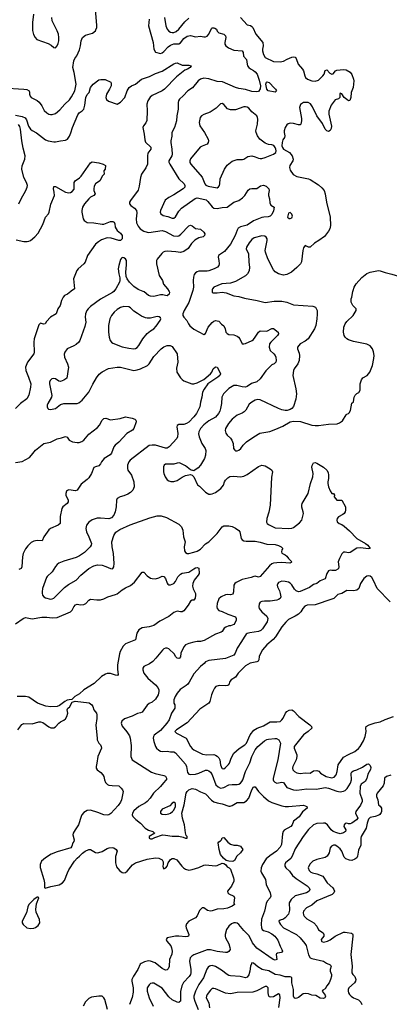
# Model space of a CAD drawing. Header units: inches. Extents: x 1934316 to 2140091, y 524953 to 667329.
# Tile 365 of 384: x 2092660 to 2097099, y 601431 to 613265. Entities that reach past the tile are written whole.
import ezdxf

# ---------------------------------------------------------------- set-up
doc = ezdxf.new("R2010")
doc.units = ezdxf.units.IN
doc.header["$MEASUREMENT"] = 0
doc.layers.add('C0690', color=7, linetype='Continuous')
doc.layers.add('C0691', color=7, linetype='Continuous')

msp = doc.modelspace()

# ---------------------------------------------------------------- linework, layer by layer
at = {"layer": 'C0690', "color": 5}
for points, elevation in [([(2093272, 610000), (2093234, 609966), (2093198, 609950), (2093181, 609930), (2093163, 609890), (2093144, 609830), (2093117, 609790), (2093096, 609730), (2093029, 609691), (2092982, 609638), (2092965, 609610), (2092944, 609604), (2092910, 609616), (2092890, 609599), (2092834, 609430), (2092829, 609389), (2092835, 609270), (2092830, 609250), (2092753, 609150), (2092728, 609090), (2092732, 609050), (2092766, 608970), (2092792, 608890), (2092790, 608850), (2092769, 608751), (2092744, 608710), (2092668, 608652), (2092610, 608591)], 220), ([(2093789, 610000), (2093774, 609986), (2093630, 609907), (2093510, 609819), (2093480, 609790), (2093465, 609770), (2093448, 609730), (2093446, 609690), (2093452, 609630), (2093443, 609577), (2093381, 609410), (2093369, 609390), (2093339, 609361), (2093310, 609344), (2093230, 609310), (2093200, 609270), (2093195, 609245), (2093198, 609210), (2093234, 609130), (2093246, 609090), (2093225, 608955), (2093188, 608932), (2093150, 608918), (2093130, 608921), (2093090, 608950), (2093070, 608954), (2093047, 608950), (2093025, 608930), (2093017, 608910), (2093016, 608890), (2093046, 608750), (2093041, 608730), (2092997, 608650), (2092991, 608630), (2092991, 608610), (2092998, 608590), (2093005, 608585), (2093030, 608581), (2093050, 608583), (2093090, 608591), (2093150, 608638), (2093189, 608651), (2093350, 608651), (2093370, 608659), (2093410, 608691), (2093490, 608788), (2093537, 608883), (2093581, 608959), (2093615, 609005), (2093649, 609031), (2093728, 609072), (2093830, 609089), (2093870, 609087), (2094030, 609050), (2094070, 609057), (2094110, 609069), (2094193, 609107), (2094216, 609130), (2094270, 609218), (2094358, 609310), (2094390, 609334), (2094430, 609348), (2094468, 609348), (2094490, 609336), (2094551, 609250), (2094559, 609150), (2094543, 609077), (2094548, 609030), (2094590, 608962), (2094610, 608940), (2094630, 608926), (2094729, 608889), (2094752, 608888), (2094790, 608902), (2094870, 608940), (2094953, 609007), (2094968, 609030), (2094983, 609070), (2095010, 609093), (2095030, 609090), (2095065, 609030), (2095072, 609010), (2095062, 608990), (2095041, 608970), (2094921, 608890), (2094874, 608826), (2094857, 608790), (2094849, 608730), (2094832, 608670), (2094822, 608610), (2094782, 608530), (2094753, 608490), (2094690, 608428), (2094662, 608410), (2094630, 608399), (2094570, 608400), (2094553, 608387), (2094548, 608370), (2094559, 608290), (2094556, 608250), (2094547, 608230), (2094456, 608130), (2094430, 608117), (2094410, 608117), (2094290, 608150), (2094250, 608153), (2094214, 608146), (2093988, 607970), (2093970, 607950), (2093954, 607910), (2093954, 607870), (2093960, 607850), (2094001, 607790), (2094030, 607710), (2094033, 607650), (2094017, 607610), (2093990, 607583), (2093958, 607562), (2093910, 607542), (2093865, 607530), (2093831, 607509), (2093821, 607490), (2093817, 607410), (2093807, 607350), (2093790, 607309), (2093761, 607279), (2093730, 607265), (2093630, 607275), (2093590, 607275), (2093530, 607255), (2093490, 607226), (2093462, 607190), (2093452, 607150), (2093460, 607110), (2093490, 607050), (2093520, 606970), (2093516, 606950), (2093504, 606930), (2093438, 606862), (2093379, 606821), (2093337, 606803), (2093190, 606756), (2093130, 606732), (2093110, 606716), (2093090, 606693), (2093050, 606630), (2092989, 606571), (2092981, 606559), (2092935, 606430), (2092928, 606390), (2092930, 606374), (2092935, 606350), (2092950, 606330), (2092970, 606317), (2093030, 606302), (2093050, 606303), (2093070, 606311), (2093199, 606441), (2093245, 606475), (2093339, 606530), (2093393, 606590), (2093490, 606670), (2093550, 606703), (2093593, 606713), (2093650, 606708), (2093695, 606695), (2093750, 606667), (2093770, 606663), (2093779, 606670), (2093789, 606690), (2093795, 606730), (2093788, 606850), (2093770, 606930), (2093766, 606990), (2093790, 607065), (2093815, 607105), (2093862, 607138), (2093985, 607195), (2094224, 607276), (2094310, 607300), (2094360, 607300), (2094423, 607283), (2094570, 607203), (2094603, 607170), (2094621, 607130), (2094626, 607050), (2094646, 606990), (2094636, 606930), (2094640, 606880), (2094650, 606861), (2094670, 606850), (2094690, 606850), (2094750, 606865), (2094790, 606878), (2094830, 606900), (2094890, 606966), (2094932, 606990), (2094953, 607010), (2095031, 607090), (2095090, 607170), (2095110, 607182), (2095170, 607183), (2095212, 607172), (2095253, 607153), (2095290, 607124), (2095302, 607110), (2095319, 607030), (2095333, 607013), (2095350, 607003), (2095378, 606998), (2095490, 606996), (2095550, 606984), (2095630, 606962), (2095730, 606956), (2095770, 606945), (2095800, 606930), (2095821, 606910), (2095807, 606893), (2095803, 606870), (2095810, 606855), (2095850, 606834), (2095870, 606817), (2095888, 606788), (2095927, 606750), (2095919, 606741), (2095905, 606735), (2095810, 606740), (2095750, 606737), (2095710, 606733), (2095690, 606726), (2095659, 606701), (2095550, 606572), (2095530, 606565), (2095490, 606577), (2095474, 606574), (2095441, 606559), (2095330, 606536), (2095260, 606500), (2095243, 606490), (2095230, 606470), (2095229, 606390), (2095218, 606362), (2095190, 606354), (2095150, 606357), (2095130, 606353), (2095081, 606330), (2095050, 606303), (2095030, 606250), (2095028, 606210), (2095032, 606190), (2095050, 606166), (2095090, 606153), (2095159, 606119), (2095251, 606090), (2095259, 606070), (2095258, 606050), (2095242, 606010), (2095230, 605997), (2095190, 605980), (2095170, 605979), (2095135, 605965), (2095116, 605950), (2095090, 605910), (2095078, 605902), (2095010, 605880), (2094877, 605803), (2094831, 605791), (2094790, 605791), (2094750, 605785), (2094692, 605768), (2094650, 605750), (2094632, 605728), (2094595, 605650), (2094590, 605608), (2094578, 605590), (2094570, 605587), (2094550, 605593), (2094533, 605610), (2094520, 605640), (2094450, 605702), (2094430, 605711), (2094409, 605711), (2094390, 605702), (2094373, 605687), (2094296, 605590), (2094258, 605550), (2094217, 605523), (2094150, 605490), (2094139, 605470), (2094137, 605450), (2094150, 605410), (2094197, 605350), (2094291, 605271), (2094317, 605237), (2094329, 605210), (2094331, 605191), (2094322, 605150), (2094290, 605098), (2094250, 605063), (2094215, 605045), (2094192, 605028), (2094130, 604944), (2094110, 604933), (2094073, 604927), (2094010, 604895), (2093918, 604862), (2093886, 604834), (2093877, 604810), (2093890, 604775), (2093946, 604706), (2093977, 604656), (2093987, 604630), (2093997, 604543), (2093995, 604410), (2094011, 604370), (2094242, 604222), (2094285, 604205), (2094390, 604182), (2094412, 604172), (2094422, 604150), (2094421, 604130), (2094416, 604124), (2094386, 604094), (2094350, 604050), (2094265, 603970), (2094225, 603910), (2094190, 603867), (2094169, 603851), (2094090, 603810), (2094030, 603755), (2094014, 603730), (2094010, 603710), (2094019, 603690), (2094054, 603654), (2094110, 603610), (2094167, 603547), (2094205, 603525), (2094259, 603510), (2094270, 603496), (2094282, 603490), (2094215, 603450), (2094216, 603430), (2094230, 603419), (2094250, 603422), (2094282, 603438), (2094373, 603467), (2094410, 603466), (2094490, 603453), (2094570, 603453), (2094622, 603442), (2094650, 603427), (2094673, 603427), (2094670, 603450), (2094661, 603461), (2094652, 603492), (2094640, 603590), (2094614, 603670), (2094608, 603730), (2094634, 603830), (2094661, 603970), (2094671, 603990), (2094690, 604009), (2094730, 604025), (2094770, 604016), (2094830, 603983), (2094890, 603960), (2094963, 603883), (2094990, 603864), (2095030, 603851), (2095090, 603841), (2095170, 603812), (2095188, 603812), (2095210, 603820), (2095270, 603855), (2095290, 603858), (2095350, 603856), (2095385, 603875), (2095413, 603907), (2095450, 604008), (2095470, 604043), (2095490, 604045), (2095529, 603990), (2095587, 603930), (2095650, 603876), (2095690, 603855), (2095810, 603815), (2095850, 603807), (2095890, 603807), (2096070, 603826), (2096108, 603810), (2096114, 603790), (2096056, 603744), (2096015, 603685), (2095950, 603632), (2095934, 603590), (2095916, 603570), (2095835, 603525), (2095825, 603510), (2095818, 603482), (2095805, 603350), (2095790, 603318), (2095746, 603270), (2095665, 603215), (2095622, 603178), (2095576, 603110), (2095561, 603070), (2095558, 603030), (2095564, 603010), (2095613, 602930), (2095620, 602870), (2095669, 602770), (2095676, 602730), (2095669, 602711), (2095631, 602669), (2095619, 602641), (2095600, 602550), (2095565, 602455), (2095560, 602390), (2095563, 602350), (2095572, 602332), (2095590, 602319), (2095643, 602303), (2095690, 602277), (2095723, 602250), (2095762, 602202), (2095787, 602130), (2095810, 602090), (2095816, 602070), (2095805, 602055), (2095756, 602044), (2095744, 602036), (2095740, 602030), (2095750, 601970), (2095730, 601962), (2095703, 601970), (2095510, 602108), (2095458, 602170), (2095414, 602254), (2095350, 602318), (2095290, 602391), (2095270, 602406), (2095250, 602412), (2095230, 602411), (2095202, 602398), (2095170, 602370), (2095145, 602330), (2095127, 602270), (2095126, 602250), (2095132, 602230), (2095170, 602157), (2095184, 602116), (2095186, 602090), (2095170, 602064), (2095150, 602054), (2095130, 602054), (2095030, 602068), (2094950, 602088), (2094910, 602085), (2094750, 602024), (2094727, 602010), (2094709, 601991), (2094700, 601950), (2094714, 601850), (2094715, 601810), (2094710, 601790), (2094694, 601766), (2094628, 601692), (2094608, 601652), (2094593, 601587), (2094590, 601470), (2094580, 601460), (2094570, 601455), (2094550, 601456), (2094490, 601485), (2094450, 601523), (2094370, 601624), (2094290, 601674), (2094270, 601684), (2094250, 601686), (2094230, 601680), (2094213, 601667), (2094190, 601630), (2094189, 601590), (2094213, 601510), (2094263, 601410)], 240), ([(2094453, 610000), (2094459, 609990), (2094453, 609967), (2094430, 609947), (2094410, 609948), (2094378, 609958), (2094350, 609959), (2094270, 609938), (2094230, 609942), (2094207, 609950), (2094155, 609995), (2094142, 610000)], 240), ([(2094737, 610000), (2094690, 609866), (2094634, 609770), (2094620, 609730), (2094620, 609710), (2094630, 609690), (2094666, 609650), (2094686, 609610), (2094705, 609585), (2094750, 609547), (2094870, 609482), (2094890, 609494), (2094922, 609570), (2094970, 609627), (2094990, 609642), (2095010, 609649), (2095050, 609642), (2095085, 609605), (2095110, 609585), (2095127, 609550), (2095137, 609510), (2095150, 609492), (2095170, 609483), (2095230, 609478), (2095270, 609462), (2095287, 609450), (2095302, 609430), (2095330, 609370), (2095350, 609368), (2095370, 609372), (2095451, 609409), (2095470, 609423), (2095490, 609448), (2095530, 609510), (2095550, 609524), (2095630, 609523), (2095690, 609553), (2095710, 609555), (2095763, 609510), (2095768, 609490), (2095758, 609470), (2095676, 609390), (2095662, 609370), (2095655, 609330), (2095669, 609289), (2095714, 609250), (2095730, 609230), (2095738, 609210), (2095740, 609170), (2095736, 609150), (2095715, 609130), (2095690, 609115), (2095617, 609043), (2095549, 608950), (2095510, 608911), (2095446, 608894), (2095390, 608857), (2095370, 608849), (2095330, 608853), (2095269, 608870), (2095230, 608870), (2095170, 608832), (2095106, 608770), (2095087, 608730), (2095083, 608650), (2095072, 608590), (2095062, 608558), (2095046, 608530), (2095010, 608489), (2094930, 608444), (2094870, 608396), (2094833, 608350), (2094812, 608310), (2094808, 608288), (2094814, 608250), (2094849, 608170), (2094889, 608110), (2094894, 608086), (2094890, 608030), (2094879, 607990), (2094830, 607910), (2094802, 607878), (2094750, 607842), (2094710, 607854), (2094650, 607903), (2094578, 607938), (2094550, 607936), (2094510, 607921), (2094410, 607921), (2094396, 607910), (2094388, 607890), (2094385, 607830), (2094391, 607810), (2094408, 607770), (2094430, 607736), (2094450, 607721), (2094473, 607713), (2094510, 607715), (2094550, 607725), (2094610, 607768), (2094650, 607787), (2094710, 607798), (2094730, 607792), (2094750, 607772), (2094796, 607676), (2094819, 607659), (2094890, 607585), (2094930, 607564), (2094950, 607562), (2094970, 607565), (2095010, 607584), (2095076, 607630), (2095107, 607670), (2095120, 607710), (2095131, 607730), (2095160, 607760), (2095185, 607775), (2095230, 607780), (2095310, 607770), (2095350, 607778), (2095390, 607799), (2095530, 607896), (2095570, 607911), (2095610, 607902), (2095668, 607868), (2095687, 607850), (2095696, 607830), (2095686, 607766), (2095668, 607430), (2095652, 607348), (2095628, 607268), (2095626, 607226), (2095634, 607210), (2095650, 607198), (2095730, 607158), (2095891, 607149), (2095930, 607153), (2095950, 607163), (2096022, 607218), (2096048, 607250), (2096069, 607330), (2096066, 607350), (2096047, 607407), (2096047, 607430), (2096053, 607450), (2096123, 607570), (2096153, 607690), (2096179, 607770), (2096186, 607810), (2096170, 607888), (2096172, 607908), (2096190, 607939), (2096210, 607942), (2096230, 607936), (2096310, 607888), (2096350, 607850), (2096363, 607823), (2096368, 607790), (2096368, 607750), (2096360, 607710), (2096360, 607690), (2096370, 607651), (2096390, 607601), (2096410, 607571), (2096431, 607570), (2096442, 607550), (2096438, 607530), (2096468, 607490), (2096530, 607490), (2096572, 607412), (2096572, 607370), (2096569, 607350), (2096559, 607330), (2096543, 607317), (2096490, 607290), (2096474, 607270), (2096468, 607250), (2096473, 607230), (2096497, 607210), (2096530, 607198), (2096559, 607179), (2096621, 607121), (2096709, 607029), (2096815, 606970), (2096841, 606950), (2096871, 606910), (2096854, 606906), (2096750, 606917), (2096710, 606914), (2096630, 606863), (2096610, 606859), (2096570, 606867), (2096550, 606866), (2096530, 606846), (2096501, 606790), (2096487, 606750), (2096495, 606690), (2096490, 606670), (2096481, 606659), (2096455, 606645), (2096410, 606645), (2096390, 606650), (2096370, 606640), (2096347, 606610), (2096330, 606545), (2096270, 606521), (2096230, 606490), (2096190, 606475), (2096140, 606440), (2096030, 606391), (2096008, 606388), (2095980, 606400), (2095961, 606421), (2095930, 606473), (2095910, 606494), (2095890, 606503), (2095850, 606514), (2095810, 606517), (2095770, 606501), (2095759, 606490), (2095752, 606468), (2095755, 606450), (2095780, 606400), (2095790, 606370), (2095796, 606330), (2095790, 606310), (2095770, 606295), (2095750, 606290), (2095670, 606278), (2095602, 606278), (2095567, 606273), (2095550, 606265), (2095536, 606244), (2095532, 606210), (2095538, 606190), (2095569, 606150), (2095630, 606095), (2095639, 606070), (2095631, 606029), (2095576, 605944), (2095556, 605924), (2095530, 605911), (2095423, 605897), (2095391, 605889), (2095380, 605880), (2095355, 605845), (2095325, 605790), (2095270, 605712), (2095249, 605650), (2095230, 605626), (2095130, 605587), (2094930, 605565), (2094890, 605548), (2094874, 605526), (2094830, 605490), (2094750, 605405), (2094697, 605303), (2094680, 605280), (2094659, 605261), (2094587, 605213), (2094550, 605170), (2094526, 605130), (2094512, 605090), (2094512, 605050), (2094522, 605030), (2094525, 605010), (2094522, 604990), (2094481, 604930), (2094456, 604850), (2094428, 604810), (2094350, 604722), (2094276, 604664), (2094265, 604650), (2094262, 604630), (2094270, 604590), (2094291, 604531), (2094304, 604510), (2094330, 604486), (2094350, 604474), (2094369, 604469), (2094430, 604473), (2094470, 604465), (2094510, 604465), (2094532, 604452), (2094650, 604319), (2094664, 604290), (2094677, 604217), (2094690, 604199), (2094712, 604192), (2094770, 604198), (2094811, 604209), (2094890, 604246), (2094910, 604246), (2094930, 604237), (2094950, 604222), (2094970, 604190), (2095015, 604070), (2095043, 604043), (2095070, 604030), (2095110, 604036), (2095170, 604069), (2095210, 604074), (2095270, 604072), (2095290, 604077), (2095311, 604089), (2095329, 604111), (2095338, 604130), (2095372, 604230), (2095425, 604335), (2095448, 604410), (2095487, 604490), (2095522, 604530), (2095602, 604598), (2095630, 604613), (2095650, 604617), (2095726, 604626), (2095744, 604624), (2095771, 604610), (2095792, 604570), (2095760, 604370), (2095706, 604150), (2095704, 604130), (2095710, 604116), (2095723, 604103), (2095750, 604090), (2095810, 604101), (2095830, 604097), (2095870, 604035), (2095947, 604007), (2095990, 604004), (2096110, 604019), (2096225, 604015), (2096330, 604037), (2096370, 604030), (2096471, 603991), (2096510, 603986), (2096550, 603992), (2096570, 604002), (2096594, 604026), (2096632, 604090), (2096644, 604130), (2096640, 604210), (2096650, 604225), (2096670, 604238), (2096711, 604249), (2096779, 604281), (2096830, 604317), (2096850, 604323), (2096870, 604301), (2096877, 604277), (2096873, 604253), (2096843, 604197), (2096830, 604145), (2096809, 604110), (2096763, 604077), (2096750, 604050), (2096746, 603970), (2096773, 603890), (2096774, 603870), (2096754, 603826), (2096697, 603750), (2096694, 603730), (2096720, 603670), (2096707, 603650), (2096650, 603608), (2096630, 603600), (2096610, 603600), (2096590, 603607), (2096570, 603604), (2096558, 603590), (2096552, 603570), (2096577, 603530), (2096572, 603510), (2096549, 603491), (2096510, 603482), (2096470, 603491), (2096426, 603510), (2096400, 603530), (2096356, 603590), (2096330, 603607), (2096310, 603610), (2096230, 603604), (2096190, 603588), (2096130, 603532), (2096063, 603450), (2095970, 603298), (2095934, 603210), (2095915, 603185), (2095853, 603130), (2095845, 603110), (2095844, 603090), (2095857, 603070), (2095901, 603030), (2095938, 602978), (2095982, 602942), (2096114, 602854), (2096136, 602830), (2096145, 602810), (2096135, 602790), (2096103, 602770), (2095970, 602734), (2095921, 602690), (2095898, 602650), (2095899, 602561), (2095887, 602513), (2095850, 602470), (2095830, 602456), (2095790, 602444), (2095774, 602430), (2095780, 602410), (2095794, 602390), (2095830, 602350), (2095985, 602270), (2096029, 602230), (2096084, 602164), (2096099, 602139), (2096130, 602027), (2096150, 601990), (2096170, 601980), (2096310, 601950), (2096346, 601926), (2096387, 601907), (2096396, 601896), (2096400, 601890), (2096389, 601850), (2096389, 601830), (2096404, 601790), (2096405, 601770), (2096394, 601730), (2096377, 601690), (2096348, 601652), (2096330, 601618), (2096300, 601600), (2096291, 601590), (2096330, 601541), (2096334, 601530), (2096330, 601519), (2096324, 601510), (2096310, 601502), (2096270, 601504), (2096217, 601537), (2096170, 601543), (2096130, 601556), (2096090, 601561), (2096064, 601556), (2096010, 601515), (2095990, 601504), (2095970, 601500), (2095955, 601510), (2095948, 601528), (2095948, 601610), (2095927, 601690), (2095927, 601750), (2095919, 601759), (2095910, 601763), (2095850, 601761), (2095790, 601782), (2095730, 601791), (2095654, 601834), (2095590, 601844), (2095571, 601851), (2095522, 601882), (2095470, 601926), (2095450, 601929), (2095442, 601918), (2095430, 601890), (2095423, 601830), (2095410, 601784), (2095390, 601758), (2095370, 601751), (2095307, 601767), (2095190, 601773), (2095170, 601779), (2095150, 601790), (2095083, 601843), (2095010, 601885), (2094970, 601896), (2094950, 601895), (2094941, 601890), (2094924, 601876), (2094907, 601853), (2094867, 601750), (2094813, 601670), (2094771, 601589), (2094753, 601530), (2094753, 601510), (2094763, 601470), (2094803, 601370)], 260), ([(2094971, 610000), (2094971, 609991), (2094984, 609984), (2095030, 609982), (2095090, 609989), (2095140, 609980), (2095230, 609947), (2095290, 609939), (2095358, 609918), (2095514, 609890), (2095610, 609867), (2095718, 609882), (2095810, 609880), (2095868, 609869), (2095950, 609838), (2096182, 609822), (2096212, 609810), (2096231, 609769), (2096234, 609726), (2096230, 609670), (2096216, 609590), (2096200, 609550), (2096123, 609430), (2096090, 609401), (2096030, 609369), (2095998, 609330), (2095997, 609310), (2096016, 609256), (2096020, 609230), (2096018, 609170), (2096002, 609130), (2095958, 609070), (2095949, 609050), (2095940, 608990), (2095976, 608830), (2095984, 608770), (2095975, 608705), (2095950, 608616), (2095930, 608590), (2095910, 608578), (2095872, 608568), (2095850, 608568), (2095810, 608575), (2095770, 608590), (2095550, 608695), (2095522, 608699), (2095490, 608694), (2095447, 608670), (2095417, 608643), (2095374, 608570), (2095354, 608550), (2095330, 608535), (2095270, 608512), (2095210, 608463), (2095168, 608410), (2095132, 608350), (2095128, 608328), (2095134, 608294), (2095150, 608270), (2095190, 608235), (2095206, 608210), (2095223, 608170), (2095228, 608110), (2095242, 608090), (2095250, 608083), (2095270, 608082), (2095293, 608090), (2095316, 608110), (2095343, 608150), (2095385, 608190), (2095472, 608250), (2095546, 608294), (2095664, 608316), (2095738, 608342), (2095819, 608381), (2095910, 608432), (2095950, 608439), (2096034, 608434), (2096170, 608393), (2096210, 608389), (2096250, 608389), (2096370, 608405), (2096472, 608408), (2096502, 608418), (2096536, 608444), (2096583, 608517), (2096590, 608525), (2096610, 608531), (2096619, 608541), (2096632, 608568), (2096650, 608654), (2096668, 608672), (2096678, 608730), (2096690, 608754), (2096710, 608774), (2096735, 608785), (2096750, 608814), (2096751, 608890), (2096764, 608936), (2096781, 608959), (2096832, 608988), (2096864, 609030), (2096896, 609110), (2096912, 609192), (2096916, 609230), (2096911, 609271), (2096898, 609310), (2096870, 609345), (2096830, 609366), (2096670, 609397), (2096610, 609417), (2096590, 609430), (2096570, 609450), (2096559, 609470), (2096550, 609510), (2096553, 609570), (2096570, 609610), (2096590, 609637), (2096664, 609710), (2096702, 609770), (2096700, 609790), (2096660, 609830), (2096640, 609870), (2096641, 609910), (2096650, 609931), (2096662, 610000)], 280), ([(2092610, 607941), (2092690, 607955), (2092776, 608004), (2092803, 608030), (2092850, 608090), (2092948, 608172), (2093030, 608189), (2093110, 608229), (2093162, 608238), (2093210, 608255), (2093230, 608246), (2093254, 608210), (2093292, 608192), (2093350, 608182), (2093375, 608185), (2093405, 608195), (2093429, 608211), (2093490, 608282), (2093596, 608364), (2093618, 608390), (2093650, 608453), (2093670, 608470), (2093695, 608475), (2093750, 608457), (2093867, 608473), (2093931, 608491), (2094010, 608476), (2094042, 608462), (2094055, 608450), (2094057, 608430), (2094031, 608350), (2094015, 608330), (2093948, 608292), (2093850, 608186), (2093807, 608150), (2093790, 608130), (2093763, 608057), (2093746, 608034), (2093676, 607990), (2093641, 607950), (2093630, 607927), (2093610, 607903), (2093570, 607892), (2093550, 607881), (2093521, 607810), (2093490, 607760), (2093470, 607737), (2093399, 607681), (2093350, 607612), (2093330, 607601), (2093250, 607613), (2093233, 607607), (2093223, 607597), (2093212, 607570), (2093214, 607550), (2093243, 607490), (2093243, 607470), (2093230, 607450), (2093177, 607410), (2093165, 607390), (2093146, 607294), (2093144, 607210), (2093122, 607190), (2093030, 607149), (2093010, 607133), (2092951, 607050), (2092930, 607001), (2092870, 607005), (2092830, 606997), (2092799, 606981), (2092757, 606943), (2092730, 606907), (2092702, 606850), (2092694, 606810), (2092686, 606690), (2092678, 606670), (2092650, 606656)], 220), ([(2092610, 606004), (2092702, 606070), (2092730, 606079), (2092810, 606065), (2092926, 606086), (2092986, 606086), (2093050, 606077), (2093110, 606081), (2093270, 606147), (2093291, 606169), (2093311, 606209), (2093330, 606233), (2093350, 606239), (2093390, 606232), (2093430, 606235), (2093454, 606250), (2093490, 606290), (2093510, 606299), (2093588, 606292), (2093630, 606294), (2093670, 606306), (2093720, 606330), (2093810, 606356), (2093830, 606366), (2093890, 606414), (2093930, 606438), (2093990, 606464), (2094037, 606503), (2094130, 606625), (2094150, 606623), (2094190, 606579), (2094230, 606554), (2094250, 606547), (2094290, 606546), (2094330, 606555), (2094370, 606575), (2094390, 606574), (2094409, 606549), (2094430, 606491), (2094439, 606479), (2094450, 606471), (2094470, 606471), (2094512, 606490), (2094530, 606513), (2094560, 606570), (2094590, 606600), (2094610, 606611), (2094690, 606625), (2094750, 606666), (2094770, 606677), (2094790, 606681), (2094810, 606674), (2094816, 606610), (2094805, 606590), (2094755, 606530), (2094740, 606490), (2094737, 606457), (2094743, 606423), (2094771, 606370), (2094773, 606350), (2094766, 606314), (2094750, 606290), (2094730, 606289), (2094710, 606275), (2094685, 606230), (2094630, 606162), (2094610, 606148), (2094590, 606147), (2094550, 606156), (2094530, 606150), (2094510, 606139), (2094450, 606093), (2094342, 606038), (2094270, 605985), (2094214, 605966), (2094130, 605957), (2094090, 605930), (2094065, 605890), (2094056, 605830), (2094049, 605811), (2093930, 605765), (2093904, 605736), (2093867, 605670), (2093858, 605642), (2093835, 605510), (2093835, 605455), (2093844, 605396), (2093836, 605384), (2093810, 605386), (2093750, 605408), (2093710, 605407), (2093690, 605401), (2093644, 605370), (2093555, 605285), (2093431, 605210), (2093378, 605162), (2093321, 605130), (2093285, 605095), (2093252, 605092), (2093230, 605085), (2093202, 605070), (2093137, 605023), (2093108, 605012), (2093034, 605006), (2092975, 605015), (2092875, 605050), (2092770, 605124), (2092730, 605130), (2092630, 605131)], 220), ([(2097110, 606270), (2096952, 606430), (2096910, 606526), (2096890, 606561), (2096870, 606577), (2096850, 606581), (2096830, 606578), (2096792, 606548), (2096755, 606490), (2096734, 606430), (2096711, 606410), (2096670, 606400), (2096590, 606405), (2096530, 606370), (2096482, 606358), (2096432, 606310), (2096410, 606300), (2096210, 606234), (2096111, 606229), (2096085, 606215), (2096060, 606190), (2096035, 606150), (2096010, 606121), (2095970, 606095), (2095890, 606056), (2095856, 606024), (2095810, 605966), (2095734, 605846), (2095705, 605815), (2095630, 605750), (2095577, 605690), (2095552, 605648), (2095538, 605610), (2095532, 605570), (2095523, 605557), (2095510, 605547), (2095429, 605531), (2095370, 605499), (2095282, 605410), (2095250, 605364), (2095199, 605330), (2095185, 605310), (2095170, 605270), (2095158, 605262), (2095130, 605258), (2095056, 605264), (2095017, 605250), (2095000, 605230), (2094980, 605190), (2094965, 605150), (2094943, 605070), (2094931, 605050), (2094822, 604978), (2094670, 604815), (2094542, 604730), (2094525, 604710), (2094542, 604690), (2094660, 604630), (2094710, 604530), (2094730, 604505), (2094750, 604489), (2094857, 604437), (2094909, 604429), (2094990, 604432), (2095010, 604427), (2095030, 604414), (2095053, 604393), (2095064, 604370), (2095071, 604311), (2095088, 604270), (2095090, 604266), (2095110, 604263), (2095130, 604276), (2095168, 604312), (2095179, 604330), (2095198, 604390), (2095233, 604450), (2095294, 604506), (2095364, 604550), (2095383, 604570), (2095426, 604670), (2095474, 604726), (2095511, 604749), (2095590, 604777), (2095670, 604826), (2095750, 604826), (2095790, 604832), (2095810, 604849), (2095826, 604870), (2095853, 604930), (2095869, 604951), (2095895, 604965), (2095930, 604969), (2095950, 604958), (2096014, 604890), (2096143, 604790), (2096164, 604770), (2096167, 604750), (2096125, 604710), (2096070, 604670), (2095958, 604530), (2095955, 604510), (2095981, 604450), (2095987, 604430), (2095987, 604410), (2095979, 604370), (2095942, 604290), (2095937, 604270), (2095941, 604250), (2095959, 604230), (2095990, 604213), (2096030, 604204), (2096090, 604213), (2096150, 604210), (2096190, 604238), (2096230, 604242), (2096252, 604232), (2096273, 604210), (2096342, 604170), (2096410, 604154), (2096437, 604163), (2096462, 604190), (2096474, 604230), (2096485, 604310), (2096550, 604400), (2096610, 604435), (2096685, 604470), (2096730, 604505), (2096750, 604528), (2096790, 604596), (2096811, 604650), (2096822, 604710), (2096818, 604750), (2096823, 604770), (2096859, 604790), (2096930, 604813), (2096990, 604826), (2097050, 604855), (2097151, 604889)], 280), ([(2092636, 604730), (2092687, 604793), (2092710, 604805), (2092810, 604803), (2092888, 604828), (2092910, 604828), (2092937, 604817), (2093010, 604765), (2093035, 604755), (2093070, 604756), (2093090, 604768), (2093129, 604810), (2093150, 604825), (2093190, 604845), (2093210, 604861), (2093227, 604890), (2093238, 604930), (2093228, 604970), (2093239, 604990), (2093256, 605004), (2093290, 605062), (2093324, 605076), (2093493, 605053), (2093525, 605030), (2093538, 605010), (2093551, 604970), (2093583, 604930), (2093588, 604910), (2093586, 604866), (2093574, 604786), (2093589, 604629), (2093592, 604610), (2093610, 604571), (2093630, 604550), (2093640, 604530), (2093642, 604510), (2093599, 604410), (2093588, 604330), (2093578, 604290), (2093579, 604270), (2093591, 604250), (2093636, 604216), (2093660, 604190), (2093670, 604170), (2093678, 604130), (2093690, 604098), (2093713, 604073), (2093730, 604065), (2093770, 604060), (2093850, 604058), (2093880, 604030), (2093896, 604010), (2093903, 603990), (2093884, 603890), (2093870, 603860), (2093841, 603819), (2093756, 603724), (2093730, 603710), (2093710, 603704), (2093670, 603708), (2093598, 603738), (2093510, 603765), (2093470, 603759), (2093430, 603735), (2093407, 603710), (2093396, 603690), (2093366, 603590), (2093324, 603530), (2093303, 603490), (2093299, 603470), (2093313, 603410), (2093311, 603390), (2093296, 603370), (2093286, 603330), (2093275, 603310), (2093110, 603264), (2093036, 603236), (2092970, 603193), (2092923, 603150), (2092904, 603110), (2092906, 603074), (2092949, 602930), (2092956, 602890), (2092957, 602837), (2092966, 602826), (2093032, 602848), (2093133, 602867), (2093175, 602890), (2093199, 602921), (2093232, 603010), (2093250, 603047), (2093318, 603150), (2093350, 603188), (2093377, 603210), (2093412, 603248), (2093444, 603270), (2093488, 603290), (2093510, 603291), (2093570, 603257), (2093590, 603253), (2093610, 603256), (2093650, 603268), (2093710, 603305), (2093733, 603313), (2093770, 603317), (2093791, 603311), (2093818, 603290), (2093831, 603271), (2093812, 603208), (2093812, 603130), (2093824, 603084), (2093858, 603038), (2093890, 603017), (2093910, 603013), (2093930, 603017), (2093950, 603030), (2094013, 603107), (2094050, 603133), (2094190, 603174), (2094290, 603190), (2094330, 603187), (2094369, 603169), (2094383, 603143), (2094384, 603116), (2094379, 603090), (2094381, 603070), (2094390, 603061), (2094414, 603070), (2094429, 603090), (2094443, 603130), (2094461, 603159), (2094470, 603170), (2094490, 603182), (2094510, 603182), (2094546, 603166), (2094607, 603090), (2094628, 603070), (2094650, 603055), (2094690, 603044), (2094730, 603050), (2094810, 603074), (2094870, 603102), (2094890, 603106), (2095010, 603096), (2095030, 603099), (2095090, 603126), (2095110, 603124), (2095130, 603110), (2095150, 603084), (2095177, 603070), (2095190, 603055), (2095227, 602950), (2095232, 602930), (2095230, 602910), (2095205, 602850), (2095154, 602790), (2095161, 602770), (2095170, 602761), (2095230, 602730), (2095239, 602710), (2095231, 602650), (2095241, 602630), (2095212, 602610), (2095154, 602586), (2095110, 602578), (2095030, 602574), (2094970, 602553), (2094950, 602550), (2094917, 602557), (2094870, 602590), (2094850, 602590), (2094821, 602559), (2094790, 602496), (2094770, 602470), (2094690, 602430), (2094663, 602397), (2094657, 602370), (2094660, 602350), (2094693, 602270), (2094688, 602252), (2094674, 602246), (2094656, 602244), (2094570, 602252), (2094530, 602251), (2094431, 602229), (2094419, 602210), (2094428, 602190), (2094474, 602134), (2094484, 602110), (2094490, 602070), (2094485, 602035), (2094457, 601970), (2094454, 601886), (2094443, 601857), (2094430, 601845), (2094410, 601842), (2094370, 601863), (2094285, 601930), (2094230, 601951), (2094208, 601952), (2094157, 601943), (2094117, 601923), (2094108, 601912), (2094078, 601850), (2094025, 601770), (2094008, 601731), (2094007, 601710), (2094021, 601630), (2094024, 601576), (2094010, 601515), (2093977, 601430)], 220), ([(2097116, 604184), (2097064, 604170), (2097042, 604150), (2097037, 604090), (2097024, 604056), (2096954, 603970), (2096947, 603950), (2096947, 603930), (2096963, 603890), (2096970, 603830), (2096991, 603811), (2097004, 603790), (2097006, 603750), (2097002, 603738), (2096987, 603713), (2096975, 603705), (2096931, 603689), (2096870, 603675), (2096850, 603656), (2096833, 603610), (2096822, 603550), (2096761, 603450), (2096756, 603430), (2096757, 603343), (2096730, 603284), (2096716, 603210), (2096708, 603192), (2096686, 603174), (2096650, 603161), (2096622, 603162), (2096579, 603179), (2096559, 603199), (2096530, 603270), (2096510, 603299), (2096470, 603333), (2096450, 603343), (2096430, 603343), (2096407, 603333), (2096390, 603310), (2096378, 603250), (2096354, 603210), (2096330, 603195), (2096230, 603173), (2096182, 603150), (2096143, 603117), (2096126, 603070), (2096138, 603038), (2096158, 603018), (2096177, 603010), (2096230, 603001), (2096302, 602970), (2096351, 602891), (2096423, 602830), (2096435, 602810), (2096441, 602790), (2096435, 602770), (2096415, 602750), (2096230, 602676), (2096170, 602624), (2096105, 602590), (2096069, 602550), (2096065, 602530), (2096070, 602506), (2096077, 602490), (2096110, 602458), (2096191, 602410), (2096227, 602370), (2096247, 602327), (2096304, 602290), (2096313, 602270), (2096313, 602250), (2096280, 602210), (2096284, 602190), (2096290, 602185), (2096310, 602178), (2096355, 602190), (2096390, 602207), (2096448, 602252), (2096550, 602297), (2096570, 602300), (2096593, 602293), (2096646, 602286), (2096658, 602278), (2096662, 602270), (2096661, 602250), (2096636, 602030), (2096654, 601890), (2096649, 601829), (2096651, 601810), (2096663, 601790), (2096686, 601766), (2096699, 601730), (2096695, 601710), (2096682, 601690), (2096615, 601630), (2096606, 601610), (2096606, 601590), (2096610, 601570), (2096622, 601550), (2096643, 601530), (2096670, 601509), (2096730, 601486), (2096758, 601458), (2096769, 601430)], 280), ([(2095773, 601393), (2095788, 601508), (2095785, 601545), (2095770, 601556), (2095710, 601521), (2095676, 601516), (2095661, 601521), (2095653, 601530), (2095644, 601570), (2095643, 601630), (2095630, 601645), (2095610, 601644), (2095510, 601592), (2095461, 601579), (2095270, 601574), (2095190, 601559), (2095130, 601564), (2095010, 601616), (2094990, 601622), (2094970, 601620), (2094950, 601603), (2094912, 601550), (2094902, 601530), (2094899, 601510), (2094930, 601450), (2094940, 601390)], 280), ([(2093716, 601370), (2093681, 601490), (2093670, 601510), (2093650, 601528), (2093610, 601531), (2093523, 601517), (2093490, 601500), (2093450, 601460), (2093420, 601410)], 220)]:
    msp.add_lwpolyline(points, dxfattribs=dict(at, elevation=elevation))
for points, elevation in [([(2093910, 609819), (2093870, 609807), (2093830, 609782), (2093794, 609750), (2093761, 609710), (2093742, 609670), (2093726, 609590), (2093726, 609510), (2093733, 609450), (2093746, 609410), (2093762, 609390), (2093778, 609378), (2093890, 609335), (2093970, 609317), (2094030, 609310), (2094050, 609314), (2094070, 609326), (2094092, 609348), (2094139, 609430), (2094190, 609493), (2094230, 609526), (2094270, 609550), (2094300, 609580), (2094346, 609650), (2094355, 609670), (2094350, 609682), (2094335, 609695), (2094310, 609698), (2094230, 609679), (2094190, 609678), (2094170, 609682), (2094123, 609703), (2094074, 609734), (2094030, 609762), (2093990, 609801), (2093970, 609813)], 260), ([(2094510, 603859), (2094490, 603849), (2094462, 603818), (2094370, 603776), (2094349, 603750), (2094350, 603730), (2094370, 603715), (2094410, 603713), (2094450, 603722), (2094470, 603730), (2094496, 603750), (2094510, 603766), (2094530, 603808), (2094530, 603845)], 260), ([(2095230, 603343), (2095270, 603345), (2095310, 603330), (2095338, 603290), (2095311, 603250), (2095268, 603212), (2095240, 603160), (2095229, 603151), (2095210, 603147), (2095170, 603150), (2095139, 603159), (2095106, 603186), (2095070, 603232), (2095054, 603290), (2095043, 603370), (2095050, 603386), (2095070, 603396), (2095084, 603410), (2095090, 603434), (2095110, 603438), (2095158, 603378), (2095190, 603355)], 220), ([(2092879, 602719), (2092870, 602719), (2092830, 602689), (2092770, 602629), (2092757, 602603), (2092742, 602530), (2092688, 602430), (2092691, 602410), (2092703, 602390), (2092747, 602350), (2092790, 602342), (2092830, 602348), (2092850, 602356), (2092881, 602379), (2092900, 602410), (2092896, 602450), (2092858, 602538), (2092853, 602570), (2092860, 602640), (2092888, 602710)], 220)]:
    msp.add_lwpolyline(points, close=True, dxfattribs=dict(at, elevation=elevation))
at = {"layer": 'C0691', "color": 5}
for points, elevation in [([(2092455, 612445), (2092710, 612431), (2092744, 612424), (2092773, 612410), (2092778, 612390), (2092777, 612370), (2092784, 612344), (2092798, 612330), (2092870, 612293), (2092893, 612273), (2092925, 612230), (2092954, 612174), (2092984, 612144), (2093010, 612128), (2093030, 612124), (2093050, 612125), (2093090, 612139), (2093140, 612180), (2093202, 612250), (2093257, 612303), (2093282, 612338), (2093321, 612410), (2093339, 612490), (2093315, 612630), (2093299, 612690), (2093309, 612770), (2093322, 612798), (2093346, 612830), (2093379, 612901), (2093391, 612949), (2093396, 613010), (2093414, 613050), (2093450, 613079), (2093536, 613104), (2093569, 613130), (2093576, 613144), (2093585, 613170), (2093585, 613195), (2093571, 613390)], 260), ([(2092825, 613330), (2092814, 613230), (2092815, 613135), (2092827, 613087), (2092844, 613050), (2092867, 613027), (2093000, 612980), (2093037, 612957), (2093070, 612931), (2093090, 612926), (2093110, 612951), (2093123, 612977), (2093131, 613010), (2093131, 613050), (2093125, 613090), (2093111, 613130), (2093050, 613250), (2093047, 613290)], 280), ([(2094215, 613270), (2094205, 613190), (2094261, 612990), (2094270, 612910), (2094290, 612873), (2094350, 612860), (2094370, 612866), (2094390, 612881), (2094443, 612937), (2094470, 612957), (2094510, 612973), (2094570, 612976), (2094590, 612987), (2094630, 613040), (2094670, 613065), (2094710, 613073), (2094770, 613059), (2094830, 613066), (2094870, 613059), (2094890, 613060), (2094910, 613067), (2094931, 613089), (2094962, 613158), (2094970, 613165), (2094990, 613168), (2095004, 613164), (2095022, 613150), (2095030, 613128), (2095050, 613107), (2095110, 613090), (2095131, 613071), (2095134, 613050), (2095122, 612990), (2095124, 612970), (2095134, 612950), (2095167, 612927), (2095230, 612897), (2095330, 612890), (2095345, 612870), (2095348, 612828), (2095385, 612785), (2095390, 612730), (2095397, 612710), (2095410, 612690), (2095430, 612674), (2095470, 612655), (2095490, 612639), (2095511, 612611), (2095538, 612538), (2095552, 612470), (2095548, 612432), (2095530, 612401), (2095510, 612396), (2095450, 612401), (2095370, 612424), (2095290, 612436), (2095250, 612448), (2095096, 612516), (2095030, 612520), (2094930, 612554), (2094870, 612560), (2094832, 612548), (2094805, 612530), (2094734, 612446), (2094678, 612410), (2094623, 612350), (2094578, 612310), (2094567, 612290), (2094564, 612270), (2094563, 612190), (2094549, 612110), (2094545, 612050), (2094518, 611970), (2094489, 611910), (2094486, 611866), (2094474, 611810), (2094473, 611787), (2094487, 611710), (2094491, 611650), (2094485, 611630), (2094450, 611570), (2094451, 611551), (2094461, 611530), (2094573, 611353), (2094634, 611290), (2094644, 611270), (2094644, 611250), (2094624, 611230), (2094510, 611158), (2094452, 611128), (2094406, 611094), (2094350, 610970), (2094347, 610950), (2094354, 610930), (2094384, 610910), (2094438, 610898), (2094490, 610881), (2094510, 610881), (2094530, 610896), (2094570, 610962), (2094602, 610998), (2094766, 611114), (2094790, 611122), (2094885, 611105), (2094899, 611099), (2094921, 611081), (2094970, 611016), (2094990, 611001), (2095030, 610994), (2095090, 611009), (2095150, 611010), (2095230, 611070), (2095290, 611093), (2095337, 611123), (2095363, 611150), (2095405, 611215), (2095425, 611230), (2095450, 611237), (2095510, 611236), (2095554, 611266), (2095590, 611276), (2095622, 611262), (2095653, 611230), (2095657, 611210), (2095647, 611170), (2095648, 611150), (2095662, 611110), (2095663, 611063), (2095677, 611037), (2095715, 611010), (2095710, 610969), (2095690, 610924), (2095670, 610904), (2095645, 610895), (2095592, 610892), (2095570, 610886), (2095470, 610846), (2095390, 610797), (2095310, 610776), (2095282, 610758), (2095270, 610735), (2095249, 610670), (2095193, 610567), (2095121, 610479), (2095047, 610430), (2095045, 610410), (2095053, 610370), (2095055, 610330), (2095050, 610310), (2095036, 610290), (2094997, 610270), (2094930, 610246), (2094910, 610242), (2094810, 610241), (2094790, 610236), (2094770, 610223), (2094757, 610203), (2094748, 610172), (2094745, 610130), (2094748, 610050), (2094740, 610010), (2094737, 610000)], 260), ([(2094397, 613290), (2094414, 613190), (2094429, 613149), (2094450, 613125), (2094470, 613114), (2094490, 613110), (2094510, 613111), (2094538, 613122), (2094572, 613150), (2094643, 613237), (2094690, 613282)], 280), ([(2095310, 613292), (2095390, 613202), (2095430, 613194), (2095450, 613182), (2095460, 613170), (2095498, 613090), (2095580, 612990), (2095584, 612950), (2095577, 612910), (2095577, 612890), (2095588, 612848), (2095610, 612810), (2095710, 612761), (2095790, 612757), (2095830, 612765), (2095873, 612790), (2095930, 612813), (2095950, 612819), (2095970, 612816), (2095980, 612800), (2096006, 612730), (2096056, 612670), (2096067, 612650), (2096083, 612590), (2096094, 612570), (2096115, 612550), (2096170, 612528), (2096210, 612524), (2096250, 612539), (2096302, 612590), (2096315, 612610), (2096330, 612656), (2096350, 612663), (2096384, 612624), (2096410, 612611), (2096426, 612614), (2096452, 612650), (2096470, 612657), (2096548, 612668), (2096581, 612661), (2096630, 612636), (2096650, 612605), (2096671, 612549), (2096673, 612530), (2096664, 612450), (2096641, 612390), (2096636, 612330), (2096625, 612295), (2096610, 612289), (2096590, 612304), (2096559, 612330), (2096530, 612375), (2096510, 612382), (2096505, 612370), (2096506, 612330), (2096490, 612314), (2096450, 612301), (2096401, 612239), (2096374, 612166), (2096374, 612130), (2096405, 611985), (2096402, 611958), (2096388, 611932), (2096370, 611919), (2096350, 611927), (2096330, 611947), (2096298, 612018), (2096227, 612110), (2096176, 612216), (2096153, 612253), (2096124, 612270), (2096070, 612271), (2096033, 612247), (2096020, 612210), (2096044, 612076), (2096045, 612050), (2096036, 612010), (2096030, 612003), (2096010, 612000), (2095950, 612018), (2095910, 612020), (2095886, 612014), (2095870, 612001), (2095850, 611970), (2095836, 611930), (2095835, 611910), (2095844, 611870), (2095841, 611850), (2095821, 611819), (2095812, 611790), (2095810, 611750), (2095815, 611730), (2095828, 611710), (2095899, 611670), (2095933, 611630), (2095944, 611590), (2095940, 611570), (2095906, 611514), (2095900, 611490), (2095910, 611455), (2095945, 611405), (2095990, 611379), (2096130, 611353), (2096150, 611343), (2096250, 611278), (2096290, 611244), (2096318, 611210), (2096330, 611170), (2096345, 611070), (2096387, 610890), (2096392, 610790), (2096384, 610750), (2096370, 610724), (2096319, 610661), (2096254, 610610), (2096201, 610579), (2096150, 610532), (2096130, 610532), (2096090, 610549), (2096070, 610524), (2096059, 610490), (2096044, 610356), (2096031, 610329), (2095990, 610286), (2095925, 610230), (2095870, 610203), (2095830, 610195), (2095770, 610209), (2095730, 610235), (2095710, 610260), (2095640, 610390), (2095611, 610469), (2095607, 610490), (2095632, 610610), (2095632, 610630), (2095622, 610650), (2095603, 610663), (2095570, 610669), (2095477, 610643), (2095450, 610623), (2095416, 610584), (2095382, 610530), (2095380, 610510), (2095408, 610450), (2095412, 610350), (2095420, 610290), (2095415, 610245), (2095396, 610210), (2095372, 610188), (2095250, 610120), (2095190, 610100), (2095086, 610090), (2094990, 610049), (2094974, 610030), (2094970, 610018), (2094971, 610000)], 280), ([(2092610, 612119), (2092690, 612102), (2092727, 612086), (2092743, 612063), (2092766, 611986), (2092789, 611950), (2092810, 611933), (2092863, 611903), (2092970, 611822), (2093003, 611810), (2093070, 611796), (2093090, 611796), (2093150, 611810), (2093210, 611818), (2093232, 611828), (2093257, 611863), (2093275, 611905), (2093292, 611970), (2093357, 612123), (2093375, 612145), (2093410, 612170), (2093429, 612191), (2093442, 612238), (2093455, 612330), (2093470, 612364), (2093492, 612390), (2093510, 612450), (2093541, 612490), (2093610, 612540), (2093633, 612547), (2093686, 612546), (2093755, 612515), (2093759, 612499), (2093757, 612470), (2093739, 612430), (2093703, 612370), (2093694, 612330), (2093704, 612304), (2093726, 612286), (2093830, 612250), (2093870, 612272), (2093922, 612330), (2093949, 612410), (2093976, 612450), (2094004, 612470), (2094050, 612491), (2094124, 612550), (2094218, 612582), (2094290, 612616), (2094372, 612648), (2094510, 612735), (2094530, 612743), (2094550, 612746), (2094610, 612718), (2094690, 612720), (2094719, 612710), (2094707, 612690), (2094674, 612670), (2094642, 612658), (2094542, 612578), (2094399, 612430), (2094371, 612409), (2094250, 612352), (2094228, 612332), (2094200, 612290), (2094187, 612250), (2094192, 612170), (2094185, 612055), (2094174, 612026), (2094145, 611990), (2094140, 611970), (2094156, 611890), (2094162, 611822), (2094170, 611791), (2094233, 611733), (2094235, 611710), (2094198, 611662), (2094193, 611627), (2094193, 611530), (2094174, 611486), (2094124, 611410), (2094110, 611370), (2094096, 611264), (2094084, 611216), (2093990, 611090), (2093980, 611070), (2093978, 611050), (2093994, 611030), (2094039, 610999), (2094062, 610970), (2094065, 610945), (2094057, 610870), (2094063, 610823), (2094082, 610782), (2094106, 610750), (2094150, 610724), (2094190, 610710), (2094210, 610709), (2094370, 610733), (2094410, 610720), (2094507, 610667), (2094550, 610663), (2094571, 610669), (2094594, 610686), (2094690, 610787), (2094710, 610795), (2094730, 610788), (2094770, 610755), (2094830, 610747), (2094871, 610710), (2094883, 610690), (2094881, 610670), (2094863, 610657), (2094810, 610641), (2094764, 610616), (2094725, 610575), (2094684, 610516), (2094630, 610478), (2094590, 610465), (2094535, 610475), (2094430, 610481), (2094402, 610478), (2094382, 610470), (2094365, 610455), (2094312, 610388), (2094303, 610370), (2094302, 610330), (2094336, 610190), (2094373, 610130), (2094388, 610088), (2094436, 610030), (2094453, 610000)], 240), ([(2092650, 611050), (2092677, 611110), (2092735, 611210), (2092751, 611250), (2092752, 611270), (2092742, 611310), (2092711, 611370), (2092686, 611470), (2092688, 611510), (2092722, 611590), (2092725, 611630), (2092700, 611720), (2092684, 611810), (2092670, 611950), (2092660, 611980), (2092645, 612005)], 240), ([(2092619, 610619), (2092710, 610597), (2092750, 610597), (2092770, 610601), (2092790, 610612), (2092843, 610656), (2092880, 610700), (2092938, 610802), (2092970, 610890), (2093004, 610930), (2093014, 610950), (2093034, 611046), (2093076, 611150), (2093074, 611190), (2093064, 611230), (2093070, 611258), (2093090, 611259), (2093210, 611190), (2093250, 611184), (2093270, 611188), (2093290, 611198), (2093312, 611228), (2093313, 611307), (2093327, 611330), (2093377, 611363), (2093397, 611383), (2093510, 611546), (2093530, 611557), (2093610, 611546), (2093662, 611530), (2093690, 611511), (2093685, 611470), (2093672, 611450), (2093674, 611410), (2093653, 611387), (2093622, 611330), (2093570, 611292), (2093556, 611264), (2093549, 611230), (2093550, 611210), (2093565, 611170), (2093549, 611151), (2093510, 611131), (2093489, 611111), (2093438, 611050), (2093414, 611010), (2093406, 610970), (2093407, 610950), (2093422, 610870), (2093432, 610850), (2093470, 610827), (2093550, 610825), (2093650, 610808), (2093672, 610808), (2093750, 610841), (2093779, 610839), (2093793, 610830), (2093803, 610810), (2093808, 610770), (2093817, 610750), (2093832, 610732), (2093870, 610701), (2093891, 610670), (2093891, 610630), (2093871, 610610), (2093850, 610610), (2093759, 610639), (2093710, 610641), (2093643, 610617), (2093605, 610595), (2093570, 610565), (2093474, 610430), (2093444, 610350), (2093429, 610331), (2093361, 610270), (2093347, 610250), (2093305, 610150), (2093318, 610030), (2093276, 610004), (2093272, 610000)], 220), ([(2094142, 610000), (2094081, 610021), (2094030, 610057), (2093977, 610110), (2093949, 610150), (2093939, 610179), (2093935, 610230), (2093943, 610317), (2093941, 610370), (2093930, 610389), (2093910, 610401), (2093890, 610406), (2093882, 610398), (2093870, 610382), (2093849, 610310), (2093843, 610270), (2093849, 610210), (2093863, 610163), (2093862, 610130), (2093857, 610110), (2093814, 610030), (2093800, 610010), (2093789, 610000)], 240), ([(2096662, 610000), (2096664, 610010), (2096677, 610050), (2096701, 610090), (2096770, 610168), (2096830, 610216), (2096870, 610232), (2096971, 610250), (2096990, 610248), (2097050, 610225), (2097130, 610208), (2097210, 610183), (2097247, 610167), (2097270, 610147), (2097301, 610110), (2097346, 610006), (2097351, 610000)], 280)]:
    msp.add_lwpolyline(points, dxfattribs=dict(at, elevation=elevation))
for points, elevation in [([(2095730, 612394), (2095646, 612410), (2095630, 612430), (2095619, 612470), (2095618, 612490), (2095626, 612514), (2095630, 612516), (2095655, 612510), (2095720, 612440), (2095733, 612430), (2095746, 612410)], 260), ([(2095090, 612256), (2095070, 612254), (2095020, 612200), (2094946, 612154), (2094870, 612126), (2094844, 612110), (2094828, 612090), (2094816, 612030), (2094823, 611990), (2094879, 611910), (2094924, 611830), (2094928, 611810), (2094925, 611790), (2094910, 611770), (2094850, 611745), (2094829, 611731), (2094710, 611591), (2094704, 611570), (2094705, 611550), (2094715, 611530), (2094850, 611372), (2094883, 611290), (2094895, 611275), (2094922, 611262), (2095030, 611245), (2095046, 611254), (2095059, 611270), (2095064, 611290), (2095067, 611353), (2095118, 611470), (2095150, 611518), (2095210, 611564), (2095270, 611585), (2095337, 611583), (2095353, 611587), (2095401, 611619), (2095450, 611628), (2095490, 611618), (2095530, 611599), (2095550, 611595), (2095570, 611597), (2095610, 611609), (2095710, 611650), (2095735, 611670), (2095741, 611690), (2095738, 611710), (2095730, 611730), (2095712, 611752), (2095690, 611761), (2095650, 611765), (2095610, 611780), (2095546, 611830), (2095515, 611870), (2095499, 611910), (2095496, 611930), (2095516, 612010), (2095520, 612070), (2095517, 612090), (2095508, 612110), (2095450, 612157), (2095410, 612201), (2095390, 612214), (2095370, 612219), (2095350, 612217), (2095250, 612183), (2095190, 612180), (2095155, 612195), (2095110, 612244)], 280), ([(2095910, 610949), (2095890, 610938), (2095877, 610890), (2095896, 610876), (2095910, 610875), (2095930, 610884), (2095935, 610905), (2095930, 610926)], 280)]:
    msp.add_lwpolyline(points, close=True, dxfattribs=dict(at, elevation=elevation))

doc.saveas('drawing.dxf')
